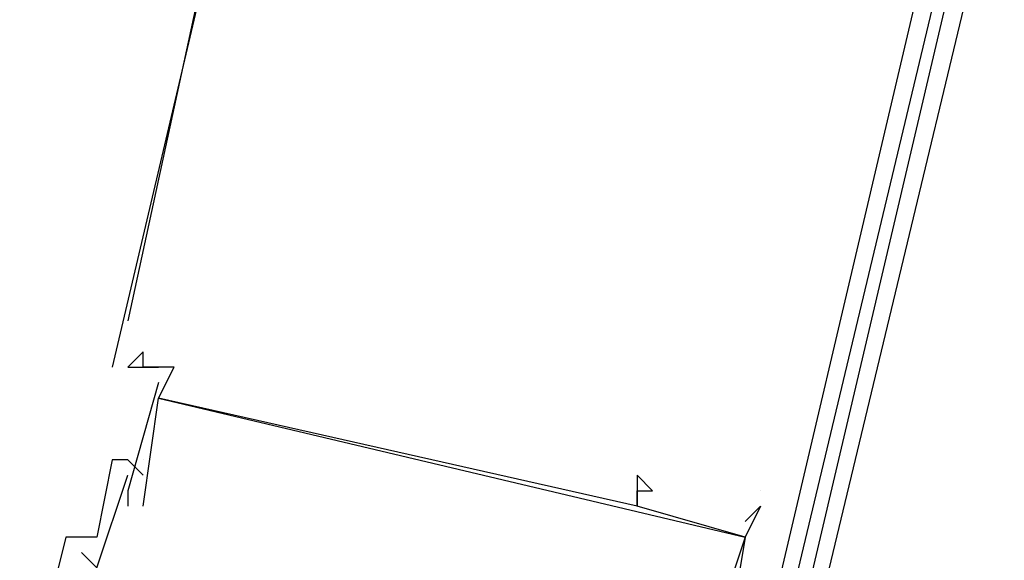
# Model space of a CAD drawing. Header units: feet. Extents: x -79 to 198, y -22 to 181.
# Tile 273 of 277: x 137.653 to 138.504, y 119.958 to 120.424. Entities that reach past the tile are written whole.
import ezdxf

# ---------------------------------------------------------------- set-up
doc = ezdxf.new("R2010")
doc.units = ezdxf.units.FT
doc.layers.add('A-LINEA', color=7, linetype='CONTINUOUS')

msp = doc.modelspace()

# ---------------------------------------------------------------- linework, layer by layer
at = {"layer": 'A-LINEA'}
for p, q in [((138.48, 123.2978), (137.7333, 120.1244)), ((137.8533, 120.6578), (137.7467, 120.1644)), ((137.76, 120.1378), (137.76, 120.1378)), ((137.76, 120.1378), (137.76, 120.1378)), ((137.76, 120.1378), (137.76, 120.1378)), ((137.7467, 120.1244), (137.7467, 120.1244)), ((137.7467, 120.1244), (137.7467, 120.1244)), ((137.7467, 120.1244), (137.7467, 120.1244)), ((137.76, 120.1244), (137.76, 120.1244)), ((137.76, 120.1244), (137.76, 120.1244)), ((137.76, 120.1244), (137.76, 120.1244)), ((137.7733, 120.1244), (137.7733, 120.1244)), ((137.7733, 120.1244), (137.7733, 120.1244)), ((137.7733, 120.1244), (137.7733, 120.1244)), ((137.7867, 120.1244), (137.7867, 120.1244)), ((137.7867, 120.1244), (137.7867, 120.1244)), ((137.7867, 120.1244), (137.7867, 120.1244)), ((137.7733, 120.1111), (137.7733, 120.1111)), ((137.7733, 120.1111), (137.7733, 120.1111)), ((137.7733, 120.1111), (137.7733, 120.1111)), ((137.7733, 120.0978), (137.7733, 120.0978)), ((137.7733, 120.0978), (137.7733, 120.0978)), ((137.7733, 120.0978), (137.7733, 120.0978)), ((137.7733, 120.0978), (137.7733, 120.0978)), ((137.7733, 120.0978), (137.7733, 120.0978)), ((137.7733, 120.0978), (137.7733, 120.0978)), ((137.7333, 120.0444), (137.7333, 120.0444)), ((137.7333, 120.0444), (137.7333, 120.0444)), ((137.7333, 120.0444), (137.7333, 120.0444)), ((137.76, 120.0311), (137.7467, 120.0444)), ((137.7467, 120.0444), (137.7467, 120.0444)), ((137.7467, 120.0444), (137.7467, 120.0444)), ((137.76, 120.0311), (137.7467, 120.0444)), ((137.7467, 120.0444), (137.7467, 120.0444)), ((137.7467, 120.0444), (137.7467, 120.0444)), ((137.76, 120.0311), (137.7467, 120.0444)), ((137.7467, 120.0444), (137.7467, 120.0444)), ((137.7467, 120.0444), (137.7467, 120.0444)), ((137.76, 120.0444), (137.76, 120.0444)), ((137.76, 120.0444), (137.76, 120.0444)), ((137.76, 120.0444), (137.76, 120.0444)), ((137.76, 120.0444), (137.76, 120.0444)), ((137.76, 120.0444), (137.76, 120.0444)), ((137.76, 120.0444), (137.76, 120.0444)), ((137.7467, 120.0311), (137.7467, 120.0311)), ((137.7467, 120.0311), (137.7467, 120.0311)), ((137.7467, 120.0311), (137.7467, 120.0311)), ((137.76, 120.0311), (137.76, 120.0311)), ((137.76, 120.0311), (137.76, 120.0311)), ((137.76, 120.0311), (137.76, 120.0311)), ((138.1867, 120.0311), (138.1867, 120.0311)), ((138.1867, 120.0311), (138.1867, 120.0311)), ((138.1867, 120.0311), (138.1867, 120.0311)), ((137.7467, 120.0178), (137.7467, 120.0178)), ((137.7467, 120.0178), (137.7467, 120.0178)), ((137.7467, 120.0178), (137.7467, 120.0178)), ((138.1867, 120.0178), (138.1867, 120.0178)), ((138.1867, 120.0178), (138.1867, 120.0178)), ((138.1867, 120.0178), (138.1867, 120.0178)), ((138.2, 120.0178), (138.2, 120.0178)), ((138.2, 120.0178), (138.2, 120.0178)), ((138.2, 120.0178), (138.2, 120.0178)), ((138.2933, 120.0178), (138.2933, 120.0178)), ((138.2933, 120.0178), (138.2933, 120.0178)), ((138.2933, 120.0178), (138.2933, 120.0178)), ((137.7467, 120.0044), (137.7467, 120.0044)), ((137.7467, 120.0044), (137.7467, 120.0044)), ((137.7467, 120.0044), (137.7467, 120.0044)), ((137.76, 120.0044), (137.76, 120.0044)), ((137.76, 120.0044), (137.76, 120.0044)), ((137.76, 120.0044), (137.76, 120.0044)), ((138.1867, 120.0044), (138.1867, 120.0044)), ((138.1867, 120.0044), (138.1867, 120.0044)), ((138.1867, 120.0044), (138.1867, 120.0044)), ((138.1867, 120.0044), (138.1867, 120.0044)), ((138.1867, 120.0044), (138.1867, 120.0044)), ((138.1867, 120.0044), (138.1867, 120.0044)), ((138.2933, 120.0044), (138.28, 119.9911)), ((138.2933, 120.0044), (138.28, 119.9911)), ((138.2933, 120.0044), (138.28, 119.9911)), ((138.2933, 120.0044), (138.2933, 120.0044)), ((138.2933, 120.0044), (138.2933, 120.0044)), ((138.2933, 120.0044), (138.2933, 120.0044)), ((138.28, 119.9911), (138.28, 119.9911)), ((138.28, 119.9911), (138.28, 119.9911)), ((138.28, 119.9911), (138.28, 119.9911)), ((137.6933, 119.9778), (137.6933, 119.9778)), ((137.6933, 119.9778), (137.6933, 119.9778)), ((137.6933, 119.9778), (137.6933, 119.9778)), ((137.72, 119.9778), (137.72, 119.9778)), ((137.72, 119.9778), (137.72, 119.9778)), ((137.72, 119.9778), (137.72, 119.9778)), ((138.28, 119.9778), (138.28, 119.9778)), ((138.28, 119.9778), (138.28, 119.9778)), ((138.28, 119.9778), (138.28, 119.9778)), ((138.28, 119.9778), (138.28, 119.9778)), ((138.28, 119.9778), (138.28, 119.9778)), ((138.28, 119.9778), (138.28, 119.9778)), ((138.28, 119.9778), (138.28, 119.9778)), ((138.28, 119.9778), (138.28, 119.9778)), ((138.28, 119.9778), (138.28, 119.9778)), ((137.7067, 119.9644), (137.7067, 119.9644)), ((137.7067, 119.9644), (137.7067, 119.9644)), ((137.7067, 119.9644), (137.7067, 119.9644))]:
    msp.add_line(p, q, dxfattribs=at)
for points in [[(139.12, 123.2711), (138.3067, 119.8711), (138.2933, 119.8711), (139.0933, 123.2711), (139.1067, 123.2711), (139.12, 123.2711)], [(139.1467, 123.2578), (138.3333, 119.8711), (138.32, 119.8711), (139.12, 123.2711), (139.1333, 123.2711), (139.1467, 123.2578)], [(138.28, 119.9778), (138.1867, 120.0044), (138.1867, 120.0178), (138.2, 120.0178), (138.1867, 120.0311), (138.1867, 120.0044), (137.7733, 120.0978), (137.7867, 120.1244), (137.76, 120.1244), (137.76, 120.1378), (137.7467, 120.1244), (137.7733, 120.1244)], [(138.28, 119.9778), (138.1867, 120.0044), (138.1867, 120.0178), (138.2, 120.0178), (138.1867, 120.0311), (138.1867, 120.0044), (137.7733, 120.0978), (137.7867, 120.1244), (137.76, 120.1244), (137.76, 120.1378), (137.7467, 120.1244), (137.7733, 120.1244)], [(138.28, 119.9778), (138.1867, 120.0044), (138.1867, 120.0178), (138.2, 120.0178), (138.1867, 120.0311), (138.1867, 120.0044), (137.7733, 120.0978), (137.7867, 120.1244), (137.76, 120.1244), (137.76, 120.1378), (137.7467, 120.1244), (137.7733, 120.1244)], [(137.7733, 120.1111), (137.7467, 120.0178), (137.7467, 120.0044)], [(137.7733, 120.1111), (137.7467, 120.0178), (137.7467, 120.0044)], [(137.7733, 120.1111), (137.7467, 120.0178), (137.7467, 120.0044)], [(137.76, 120.0044), (137.7733, 120.0978), (138.28, 119.9778), (138.2533, 119.8978)], [(137.76, 120.0044), (137.7733, 120.0978), (138.28, 119.9778), (138.2533, 119.8978)], [(137.76, 120.0044), (137.7733, 120.0978), (138.28, 119.9778), (138.2533, 119.8978)], [(137.7467, 120.0444), (137.7333, 120.0444), (137.72, 119.9778), (137.6933, 119.9778), (137.6533, 119.8178), (138.3333, 119.6578), (138.3333, 119.6711), (138.32, 119.6711)], [(137.7467, 120.0444), (137.7333, 120.0444), (137.72, 119.9778), (137.6933, 119.9778), (137.6533, 119.8178), (138.3333, 119.6578), (138.3333, 119.6711), (138.32, 119.6711)], [(137.7467, 120.0444), (137.7333, 120.0444), (137.72, 119.9778), (137.6933, 119.9778), (137.6533, 119.8178), (138.3333, 119.6578), (138.3333, 119.6711), (138.32, 119.6711)], [(137.7067, 119.9644), (137.72, 119.9511), (137.7467, 120.0311)], [(137.7067, 119.9644), (137.72, 119.9511), (137.7467, 120.0311)], [(137.7067, 119.9644), (137.72, 119.9511), (137.7467, 120.0311)], [(138.2933, 120.0044), (138.28, 119.9778), (138.2667, 119.8978), (138.2533, 119.8844), (138.2533, 119.8844)], [(138.2933, 120.0044), (138.28, 119.9778), (138.2667, 119.8978), (138.2533, 119.8844), (138.2533, 119.8844)], [(138.2933, 120.0044), (138.28, 119.9778), (138.2667, 119.8978), (138.2533, 119.8844), (138.2533, 119.8844)]]:
    msp.add_lwpolyline(points, dxfattribs=at)

doc.saveas('drawing.dxf')
